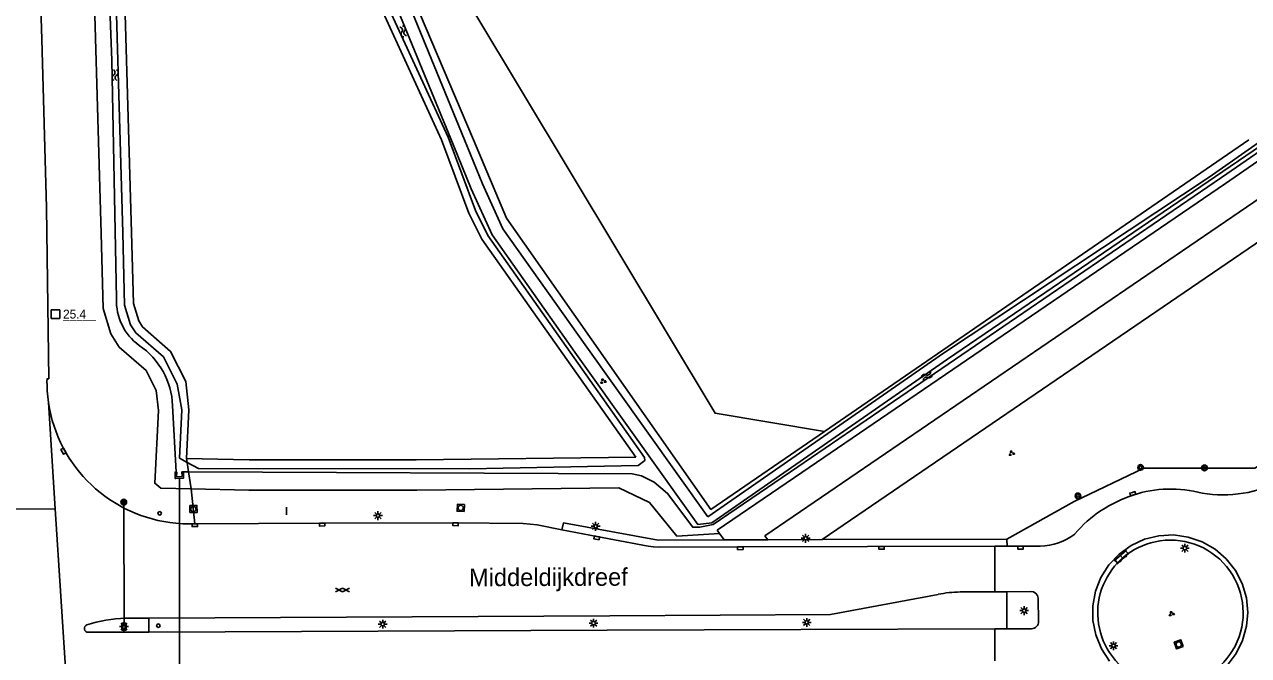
# Model space of a CAD drawing. Extents: x 124000 to 128010, y 398999 to 403000.
# Drawn here: x 126392.7 to 126565.9, y 400427 to 400516.3 of the extents above; entities that cross this region are included whole.
import ezdxf

# ---------------------------------------------------------------- set-up
doc = ezdxf.new("R2010")
doc.units = 0
for name, color, linetype in [('gg-afsc-hekwerk', 7, 'Continuous'), ('gg-anno-openbare ruimte label', 7, 'Continuous'), ('gg-knt-bovenkant onderkant talud', 7, 'Continuous'), ('gg-knt-bronhoudergrens', 7, 'Continuous'), ('gg-knt-verharding', 7, 'Continuous'), ('gg-knt-verharding nz', 7, 'Continuous'), ('gg-kntw-bovenkant insteek waterloop', 7, 'Continuous'), ('gg-kntw-waterlijn', 7, 'Continuous'), ('gg-kwrk-duiker nz buis', 7, 'Continuous'), ('gg-kwrk-kunstwerk', 7, 'Continuous'), ('gg-kwrk-uitstroombak niveau min 01', 7, 'Continuous'), ('gt-anno-nummer hm paal', 7, 'Continuous'), ('gt-grn-groengrens', 7, 'Continuous'), ('gt-grn-groengrens NZ', 7, 'Continuous'), ('gt-grn-vlakafsluiter', 7, 'Continuous'), ('gt-grn-weggrens', 7, 'Continuous'), ('gt-knt-lijn portaal', 7, 'Continuous'), ('gt-knt-waarschuwingshek', 7, 'Continuous'), ('gt-symb-boom', 7, 'Continuous'), ('gt-symb-gesloten verharding', 7, 'Continuous'), ('gt-symb-groenvak', 7, 'Continuous'), ('gt-symb-hm paal', 7, 'Continuous'), ('gt-symb-klinker verharding', 7, 'Continuous'), ('gt-symb-kolk', 7, 'Continuous'), ('gt-symb-lichtmast', 7, 'Continuous'), ('gt-symb-portaalmast', 7, 'Continuous'), ('gt-symb-rioolschacht', 7, 'Continuous'), ('gt-symb-verkeersregelinstallatiepaal', 7, 'Continuous'), ('gt-symb-watersymbool', 7, 'Continuous'), ('gt-symb-wegwijzer', 7, 'Continuous')]:
    doc.layers.add(name, color=color, linetype=linetype)

# ---------------------------------------------------------------- blocks, each defined once
blk = doc.blocks.new('gt0-KOLK')
at = {"layer": 'gt-symb-kolk'}
blk.add_lwpolyline([(0, 0), (0.38, 0), (0.38, 0.4), (-0.38, 0.4), (-0.38, 0), (0, 0)], dxfattribs=at)
blk = doc.blocks.new('gt0-HMpaal')
at = {"layer": 'gt-symb-hm paal'}
blk.add_lwpolyline([(-0.6, 0.6), (0.6, 0.6), (0.6, -0.6), (-0.6, -0.6)], close=True, dxfattribs=at)
blk = doc.blocks.new('gt0-BOOM')
at = {"layer": 'gt-symb-boom'}
for radius in [0.4, 0.2]:
    blk.add_circle((0, 0), radius, dxfattribs=at)
blk = doc.blocks.new('gt0-GRVAK')
at = {"layer": 'gt-symb-groenvak'}
for p, q in [((-0.11, 0.19), (-0.23, 0.24)), ((-0.18, 0.15), (0.09, 0.15)), ((-0.09, 0.21), (-0.16, 0.32)), ((-0.05, 0.21), (-0.05, 0.39)), ((0, 0.21), (0.06, 0.32)), ((0.01, 0.19), (0.13, 0.24)), ((0.26, -0.05), (0.2, 0.06)), ((0.3, -0.05), (0.3, 0.13)), ((0.35, -0.05), (0.41, 0.06)), ((-0.25, -0.23), (-0.36, -0.18)), ((-0.32, -0.26), (-0.05, -0.26)), ((-0.23, -0.21), (-0.29, -0.1)), ((-0.18, -0.2), (-0.18, -0.02)), ((-0.14, -0.21), (-0.07, -0.1)), ((-0.12, -0.23), (0, -0.18)), ((0.24, -0.07), (0.12, -0.02)), ((0.17, -0.11), (0.44, -0.11)), ((0.37, -0.07), (0.49, -0.02))]:
    blk.add_line(p, q, dxfattribs=at)
blk = doc.blocks.new('gt0-WA')
at = {"layer": 'gt-symb-watersymbool'}
for centre, start, end in [((-0.32, 0.02), 28.0725, 151.9275), ((0.43, 0.42), 208.0725, 331.9275), ((-0.32, -0.43), 28.0725, 151.9275), ((0.43, -0.03), 208.0725, 331.9275)]:
    blk.add_arc(centre, 0.425, start, end, dxfattribs=at)
blk = doc.blocks.new('gt0-LMAST')
at = {"layer": 'gt-symb-lichtmast'}
for p, q in [((-0.18, 0.17), (-0.45, 0.44)), ((-0.01, 0.25), (-0.01, 0.62)), ((0.17, 0.17), (0.44, 0.44)), ((-0.26, 0), (-0.63, 0)), ((-0.18, -0.18), (-0.45, -0.45)), ((-0.01, -0.25), (-0.01, -0.63)), ((0.44, -0.45), (0.17, -0.18)), ((0.24, 0), (0.62, 0))]:
    blk.add_line(p, q, dxfattribs=at)
blk.add_circle((-0.01, 0), 0.25, dxfattribs=at)
blk = doc.blocks.new('gt0-KL1')
at = {"layer": 'gt-symb-klinker verharding'}
for p, q in [((-1.15, 0.3), (1.15, 0.3)), ((-1, -0.3), (-1, 0.3)), ((-0.5, 0.3), (-0.5, 0.45)), ((0, -0.3), (0, 0.3)), ((0.5, 0.3), (0.5, 0.45)), ((1, -0.3), (1, 0.3)), ((-1.15, -0.3), (1.15, -0.3)), ((-0.5, -0.45), (-0.5, -0.3)), ((0.5, -0.45), (0.5, -0.3))]:
    blk.add_line(p, q, dxfattribs=at)
blk = doc.blocks.new('gt0-RS')
at = {"layer": 'gt-symb-rioolschacht'}
blk.add_lwpolyline([(-0.5, -0.5), (0.5, -0.5), (0.5, 0.5), (-0.5, 0.5)], close=True, dxfattribs=at)
blk.add_circle((0, 0), 0.375, dxfattribs=at)
blk = doc.blocks.new('gt0-GESVH1')
at = {"layer": 'gt-symb-gesloten verharding'}
for p, q in [((-0.99, -0.26), (0.01, 0.24)), ((0.01, -0.26), (-0.99, 0.24)), ((0.01, 0.24), (1.01, -0.26)), ((1.01, 0.24), (0.01, -0.26))]:
    blk.add_line(p, q, dxfattribs=at)
blk = doc.blocks.new('gt0-WW')
at = {"layer": 'gt-symb-wegwijzer'}
blk.add_lwpolyline([(-0.5, 0.3), (-0.5, -0.29), (0.5, -0.29), (0.5, 0.3), (-0.5, 0.3)], dxfattribs=at)
blk.add_lwpolyline([(-0.42, -0.21), (0.42, -0.21), (0.42, 0.21), (-0.42, 0.21)], close=True, dxfattribs=at)
blk = doc.blocks.new('gt0-VIPAAL')
at = {"layer": 'gt-symb-verkeersregelinstallatiepaal'}
blk.add_circle((0, 0), 0.25, dxfattribs=at)
blk = doc.blocks.new('gt0-PORTM')
at = {"layer": 'gt-symb-portaalmast'}
for radius in [0.4, 0.33, 0.27, 0.21, 0.15]:
    blk.add_circle((0, 0), radius, dxfattribs=at)

msp = doc.modelspace()

# ---------------------------------------------------------------- linework, layer by layer
at = {"layer": 'gg-afsc-hekwerk'}
msp.add_line((126566, 400500), (126505.91, 400458.73), dxfattribs=at)
for points in [[(126565.21, 400615.03), (126442.67, 400531.9), (126456.22, 400500)], [(126505.91, 400458.73), (126489.84, 400447.69), (126460.92, 400488.93), (126456.22, 400500)]]:
    msp.add_lwpolyline(points, dxfattribs=at)
at = {"layer": 'gg-knt-bovenkant onderkant talud'}
msp.add_line((126536.22, 400431.83), (126536.18, 400435.11), dxfattribs=at)
for centre, radius, start, end in [((126535.17, 400435.04), 1.01, 3.5888, 92.3824), ((126535.2, 400431.8), 1.02, 271.3838, 1.7488)]:
    msp.add_arc(centre, radius, start, end, dxfattribs=at)
at = {"layer": 'gg-knt-bronhoudergrens'}
msp.add_lwpolyline([(126621.44, 400651.19), (126564.76, 400613.69), (126556.03, 400587.24), (126533.28, 400588.29), (126460.78, 400539.35), (126456.29, 400518.18), (126490.42, 400461.29), (126505.91, 400458.73)], dxfattribs=at)
at = {"layer": 'gg-knt-verharding'}
for p, q in [((126530.02, 400436.02), (126525.12, 400435.99)), ((126531.73, 400436.03), (126530.02, 400436.02)), ((126535.13, 400436.05), (126531.73, 400436.03)), ((126410.26, 400432.28), (126406.94, 400432.26)), ((126401.69, 400430.28), (126410.27, 400430.32)), ((126530.02, 400430.76), (126531.73, 400430.77)), ((126531.73, 400430.77), (126535.22, 400430.78))]:
    msp.add_line(p, q, dxfattribs=at)
for points in [[(126395.85, 400466.15), (126396.1, 400466.19), (126395.76, 400490.39), (126395.13, 400514.24), (126394.36, 400538.05), (126393.31, 400561.41), (126392.05, 400585.59), (126390.72, 400608.61)], [(126414.11, 400445.72), (126415.06, 400445.65), (126415.92, 400445.63), (126416.78, 400445.65)], [(126416.78, 400445.65), (126434.8, 400445.73), (126453.69, 400445.78), (126463.27, 400445.69), (126464.27, 400445.61), (126465.26, 400445.48), (126468.72, 400444.81)], [(126536.46, 400442.49), (126533.66, 400442.47), (126531.76, 400442.48)], [(126543.9, 400434.05), (126544.28, 400436.11), (126545.05, 400438.06), (126546.17, 400439.82), (126547.61, 400441.35), (126549.31, 400442.57), (126551.21, 400443.45), (126553.24, 400443.95), (126555.34, 400444.06), (126557.41, 400443.77), (126559.39, 400443.09), (126561.21, 400442.05), (126562.79, 400440.68), (126564.09, 400439.03), (126565.05, 400437.17), (126565.64, 400435.16), (126565.84, 400433.07), (126565.67, 400431.15), (126565.11, 400429.13), (126564.17, 400427.26), (126562.9, 400425.59)], [(126410.26, 400432.28), (126475.51, 400432.63), (126506.76, 400432.78), (126522, 400435.65)], [(126546.27, 400426.21), (126545.12, 400427.96), (126544.33, 400429.9), (126543.92, 400431.95), (126543.9, 400434.05)], [(126410.27, 400430.32), (126475.14, 400430.57), (126530.02, 400430.76)]]:
    msp.add_lwpolyline(points, dxfattribs=at)
for centre, radius, start, end in [((126415.99, 400465.77), 20.14, 178.9053, 188.45), ((126415.98, 400465.77), 20.14, 188.4506, 264.6663), ((126562.32, 400467.72), 17.98, 260.5761, 297.65), ((126555.08, 400432.53), 18.02, 107.6405, 139.634), ((126554.95, 400433.68), 16.89, 74.8155, 108.4231), ((126536.33, 400450.67), 8.19, 270.8912, 307.7766), ((126554.89, 400433.04), 10.3, 102.1594, 213.1387), ((126554.88, 400433.04), 10.3, 336.6648, 102.084), ((126525.55, 400417.41), 18.59, 91.3163, 101.0221), ((126407.1, 400415.17), 17.09, 90.5364, 109.1286), ((126401.68, 400430.82), 0.536, 109.9404, 271.2124), ((126554.88, 400433.04), 10.29, 213.1532, 336.6642)]:
    msp.add_arc(centre, radius, start, end, dxfattribs=at)
at = {"layer": 'gg-knt-verharding nz'}
for p, q in [((126531.73, 400430.77), (126531.73, 400436.03)), ((126410.27, 400430.32), (126410.26, 400432.28))]:
    msp.add_line(p, q, dxfattribs=at)
at = {"layer": 'gg-kntw-bovenkant insteek waterloop'}
for p, q in [((126416.27, 400450.58), (126414.11, 400450.62)), ((126491.07, 400444.26), (126490.73, 400444.73))]:
    msp.add_line(p, q, dxfattribs=at)
for points in [[(126414.11, 400450.62), (126411.99, 400450.67), (126411.11, 400451.39), (126411.63, 400461.67), (126411.32, 400464.53), (126409.89, 400467.36), (126406.09, 400470.66), (126404.89, 400472.53), (126403.8, 400476.13), (126403.54, 400486.77), (126402.15, 400533.97), (126401.16, 400557.42), (126399.62, 400587.4)], [(126415.59, 400454.89), (126415.94, 400461.79), (126415.51, 400465.77), (126413.35, 400470.05), (126409.37, 400473.51), (126408.83, 400474.36), (126408.08, 400476.82), (126407.83, 400486.88), (126406.45, 400534.12), (126405.45, 400557.62), (126404.33, 400579.55)], [(126489.38, 400446.62), (126522.78, 400469.78), (126560.39, 400494.72), (126595.52, 400519.38), (126642.77, 400551.76), (126677.27, 400575.02), (126676.64, 400575.99)], [(126490.73, 400444.73), (126502.71, 400452.9), (126562.68, 400493.84), (126596.68, 400517.32), (126624.77, 400536.46), (126663.63, 400562.97), (126672.66, 400568.7)], [(126424.64, 400562.71), (126431.51, 400545.84), (126442.87, 400519.26), (126451.69, 400500)], [(126454.96, 400500), (126442.06, 400531.49), (126441.16, 400533.63)], [(126451.69, 400500), (126455.58, 400489.62), (126457.39, 400485.96), (126479.19, 400455.07)], [(126489.38, 400446.62), (126472.02, 400470.98), (126460.38, 400487.43), (126457.49, 400493.76), (126454.96, 400500)], [(126479.19, 400455.07), (126448.13, 400454.71), (126424.47, 400454.69), (126415.59, 400454.89)], [(126491.07, 400444.26), (126485.02, 400443.91), (126481.14, 400448.68), (126476.82, 400450.74), (126448.19, 400450.41), (126424.42, 400450.39), (126416.27, 400450.58)]]:
    msp.add_lwpolyline(points, dxfattribs=at)
at = {"layer": 'gg-kntw-waterlijn'}
for p, q in [((126414.13, 400452.97), (126413.64, 400462.38)), ((126415.19, 400452.98), (126415.89, 400452.98))]:
    msp.add_line(p, q, dxfattribs=at)
for points in [[(126405.68, 400477.5), (126405.02, 400511.22), (126403.45, 400552.18), (126401.96, 400583.88), (126399.98, 400618.6)], [(126415.68, 400454.34), (126414.59, 400454.94), (126414.94, 400461.76), (126414.29, 400465.41), (126412.34, 400469.27), (126408.42, 400472.68), (126407.68, 400473.83), (126406.84, 400476.61), (126406.58, 400486.85), (126405.2, 400534.08), (126404.2, 400557.56), (126402.99, 400581.38), (126404.23, 400580.74)], [(126488, 400445.53), (126489.95, 400445.8), (126523.34, 400468.95), (126596.09, 400518.56), (126643.33, 400550.93), (126678.57, 400574.69)], [(126488.27, 400445.17), (126490.17, 400445.56), (126502.15, 400453.73), (126562.11, 400494.66), (126596.12, 400518.14), (126624.21, 400537.28), (126663.08, 400563.8), (126672.19, 400569.59), (126677.95, 400573.61), (126679, 400574.13)], [(126424.69, 400564.45), (126425.53, 400563.18), (126432.44, 400546.22), (126443.78, 400519.66), (126452.62, 400500.38)], [(126453.35, 400499.34), (126440.44, 400530.82), (126439.55, 400532.96)], [(126415.68, 400454.34), (126417.28, 400453.46), (126455.67, 400453.41), (126479.54, 400453.92), (126480.48, 400454.6), (126480.43, 400455.04), (126458.25, 400486.47), (126456.5, 400490.02), (126452.62, 400500.38)], [(126488, 400445.53), (126470.59, 400469.96), (126458.86, 400486.55), (126455.88, 400493.07), (126453.35, 400499.34)], [(126488.27, 400445.17), (126487.26, 400445.15), (126483.7, 400449.95), (126481.81, 400451.55), (126480, 400452.42), (126478.7, 400452.7), (126415.89, 400452.98)]]:
    msp.add_lwpolyline(points, dxfattribs=at)
for centre, radius, start, end in [((126413.56, 400477.27), 7.89, 178.3167, 233.8087), ((126402.69, 400461.88), 10.96, 2.6232, 55.4255)]:
    msp.add_arc(centre, radius, start, end, dxfattribs=at)
at = {"layer": 'gg-kwrk-duiker nz buis'}
msp.add_line((126414.62, 400418.77), (126414.59, 400452.09), dxfattribs=at)
at = {"layer": 'gg-kwrk-kunstwerk'}
for p, q in [((126497.87, 400443.38), (126491.72, 400443.36)), ((126505.58, 400443.4), (126497.87, 400443.38)), ((126531.73, 400443.48), (126505.58, 400443.4)), ((126530.02, 400442.48), (126531.76, 400442.48)), ((126531.76, 400442.48), (126531.73, 400443.48))]:
    msp.add_line(p, q, dxfattribs=at)
for points in [[(126491.72, 400443.36), (126482.38, 400443.33), (126468.95, 400445.77), (126468.72, 400444.81)], [(126468.72, 400444.81), (126473.71, 400443.85), (126480.95, 400442.49), (126481.73, 400442.37), (126482.52, 400442.32), (126494, 400442.38), (126530.02, 400442.48)]]:
    msp.add_lwpolyline(points, dxfattribs=at)
at = {"layer": 'gg-kwrk-uitstroombak niveau min 01'}
for p, q in [((126415.06, 400452.11), (126414.11, 400452.07)), ((126414.2, 400452.3), (126414.97, 400452.32))]:
    msp.add_line(p, q, dxfattribs=at)
for points in [[(126414.11, 400452.07), (126413.99, 400452.06), (126413.99, 400452.98), (126414.13, 400452.97)], [(126414.13, 400452.97), (126414.22, 400452.97), (126414.2, 400452.3)], [(126414.97, 400452.32), (126414.96, 400452.98), (126415.19, 400452.98)], [(126415.19, 400452.98), (126415.19, 400452.11), (126415.06, 400452.11)]]:
    msp.add_lwpolyline(points, dxfattribs=at)
at = {"layer": 'gt-grn-groengrens'}
for p, q in [((126685.08, 400566), (126505.58, 400443.4)), ((126416.27, 400450.58), (126416.78, 400445.65)), ((126491.72, 400443.36), (126491.07, 400444.26))]:
    msp.add_line(p, q, dxfattribs=at)
msp.add_lwpolyline([(126681.96, 400569.93), (126497.48, 400443.92), (126497.87, 400443.38)], dxfattribs=at)
at = {"layer": 'gt-grn-groengrens NZ'}
msp.add_lwpolyline([(126531.73, 400443.48), (126541.27, 400448.81), (126551.13, 400453.53), (126566.82, 400453.51), (126572.92, 400457.03), (126585.79, 400465.85), (126600.29, 400477.04), (126672.8, 400531.66)], dxfattribs=at)
at = {"layer": 'gt-grn-vlakafsluiter'}
for p, q in [((126415.68, 400454.34), (126415.59, 400454.89)), ((126415.89, 400452.98), (126415.68, 400454.34)), ((126416.27, 400450.58), (126415.89, 400452.98))]:
    msp.add_line(p, q, dxfattribs=at)
at = {"layer": 'gt-grn-weggrens'}
for p, q in [((126396.07, 400462.81), (126397.03, 400447.74)), ((126388.88, 400447.71), (126397.03, 400447.74)), ((126397.03, 400447.74), (126399.39, 400411.1)), ((126530.02, 400436.02), (126530.02, 400442.48)), ((126530.02, 400426.25), (126530.02, 400430.76))]:
    msp.add_line(p, q, dxfattribs=at)
at = {"layer": 'gt-knt-lijn portaal'}
msp.add_line((126406.76, 400431.08), (126406.72, 400448.71), dxfattribs=at)
at = {"layer": 'gt-knt-waarschuwingshek'}
msp.add_line((126429.77, 400448.01), (126429.77, 400446.9), dxfattribs=at)

# ---------------------------------------------------------------- block references
at = {"layer": 'gt-symb-boom'}
for p in [(126550.67, 400453.63), (126559.7, 400453.56), (126541.8, 400449.6)]:
    msp.add_blockref('gt0-BOOM', p, dxfattribs=at)
at = {"layer": 'gt-symb-gesloten verharding', "rotation": 0.2864765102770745}
msp.add_blockref('gt0-GESVH1', (126437.68, 400436.27), dxfattribs=at)
at = {"layer": 'gt-symb-groenvak'}
for p in [(126474.55, 400465.83), (126532.39, 400455.62), (126555.03, 400432.9)]:
    msp.add_blockref('gt0-GRVAK', p, dxfattribs=at)
at = {"layer": 'gt-symb-hm paal'}
msp.add_blockref('gt0-HMpaal', (126397.05, 400475.32), dxfattribs=at)
at = {"layer": 'gt-symb-klinker verharding', "rotation": 41.99999127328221}
msp.add_blockref('gt0-KL1', (126547.99, 400440.93), dxfattribs=at)
at = {"layer": 'gt-symb-kolk'}
for p, rotation in [((126398.36, 400456.02), 118.94886164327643), ((126549.5, 400450.09), -163.19645198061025), ((126416.78, 400445.65), -179.77081810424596), ((126434.8, 400445.73), -179.82811317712), ((126453.69, 400445.78), 179.48435190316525), ((126473.71, 400443.85), 169.0495657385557), ((126494, 400442.38), -179.71352348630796), ((126513.99, 400442.43), -179.88540859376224), ((126533.66, 400442.47), -179.6562294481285)]:
    msp.add_blockref('gt0-KOLK', p, dxfattribs=dict(at, rotation=rotation))
at = {"layer": 'gt-symb-lichtmast'}
for p in [(126442.71, 400446.8), (126473.52, 400445.29), (126503.25, 400443.59), (126556.94, 400442.19), (126534.18, 400433.35), (126443.38, 400431.43), (126473.23, 400431.58), (126503.41, 400431.68), (126406.76, 400431.09), (126546.83, 400428.38)]:
    msp.add_blockref('gt0-LMAST', p, dxfattribs=at)
at = {"layer": 'gt-symb-portaalmast'}
msp.add_blockref('gt0-PORTM', (126406.72, 400448.71), dxfattribs=at)
at = {"layer": 'gt-symb-rioolschacht'}
for p, rotation in [((126416.58, 400447.73), 0.8020885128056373), ((126454.42, 400447.89), 87.36361809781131), ((126556.06, 400428.57), 109.26841496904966)]:
    msp.add_blockref('gt0-RS', p, dxfattribs=dict(at, rotation=rotation))
at = {"layer": 'gt-symb-verkeersregelinstallatiepaal'}
for p, rotation in [((126411.81, 400447.13), 89.74176724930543), ((126411.61, 400431.21), 89.7417672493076)]:
    msp.add_blockref('gt0-VIPAAL', p, dxfattribs=dict(at, rotation=rotation))
at = {"layer": 'gt-symb-watersymbool'}
for p, rotation in [((126446.29, 400515.31), 112.28037103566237), ((126405.5, 400509.23), -88.5106452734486), ((126520.36, 400466.53), 34.32560196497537)]:
    msp.add_blockref('gt0-WA', p, dxfattribs=dict(at, rotation=rotation))
at = {"layer": 'gt-symb-wegwijzer', "rotation": 89.74176724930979}
msp.add_blockref('gt0-WW', (126406.76, 400431.09), dxfattribs=at)

# ---------------------------------------------------------------- texts
at = {"layer": 'gg-anno-openbare ruimte label'}
msp.add_text('Middeldijkdreef', height=2.5, rotation=0.2, dxfattribs=at).set_placement((126455.59, 400436.8))
at = {"layer": 'gt-anno-nummer hm paal'}
msp.add_text('25.4', height=1.25, dxfattribs=at).set_placement((126398.13, 400474.71))
at = {"layer": 'gt-symb-hm paal'}
msp.add_text('_____', height=1.25, dxfattribs=at).set_placement((126398.13, 400474.71))

doc.saveas('drawing.dxf')
